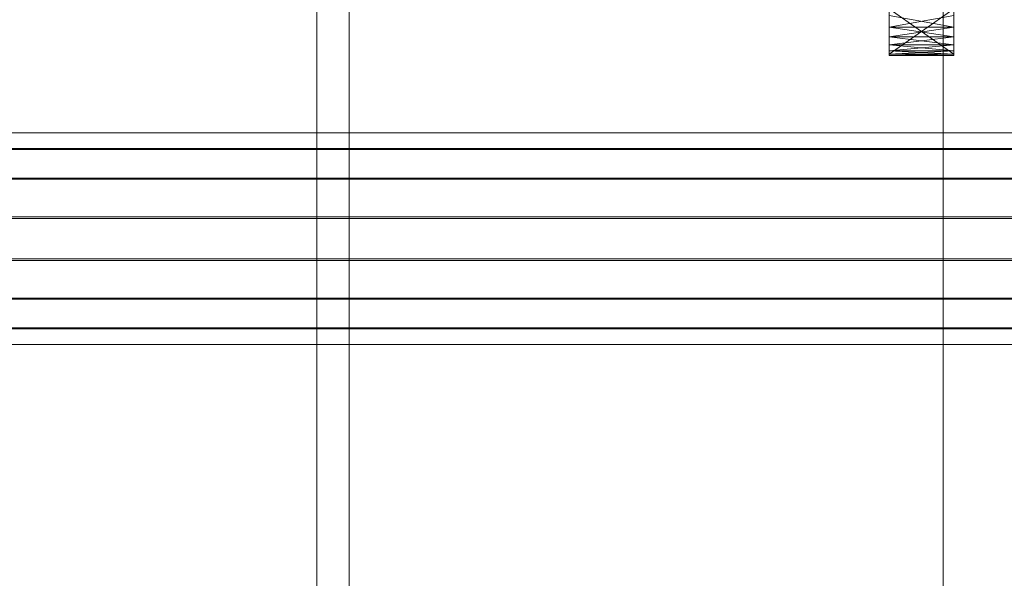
# Model space of a CAD drawing. Header units: millimetres. Extents: x -4395 to 65662, y -65530 to 6847.
# Tile 402 of 656: x 1369 to 1461, y -34217 to -34165. Entities that reach past the tile are written whole.
import ezdxf

# ---------------------------------------------------------------- set-up
doc = ezdxf.new("R2010")
doc.units = ezdxf.units.MM
for name, color, linetype, lineweight in [('COTAS_O', 1, 'Continuous', 0), ('frontal_C03', 7, 'Continuous', 0), ('frontal_secador', 7, 'Continuous', 0)]:
    doc.layers.add(name, color=color, linetype=linetype, lineweight=lineweight)
doc.dimstyles.new('R19_100', dxfattribs={"dimtxt": 250, "dimasz": 150, "dimexe": 150, "dimexo": 80, "dimgap": 100, "dimtad": 1, "dimtih": 1, "dimtoh": 1, "dimdsep": 46, "dimcen": 0.09, "dimadec": 0, "dimazin": 0, "dimtfac": 1, "dimtdec": 4, "dimtofl": 0, "dimtmove": 0, "dimatfit": 3, "dimfxl": 1, "dimtolj": 1, "dimtzin": 0, "dimarcsym": 0})

# ---------------------------------------------------------------- blocks, each defined once
blk = doc.blocks.new('DIM_R33_43')
at = {"layer": 'COTAS_O'}
for p, q in [((-1725, -33700), (-1575, -33655)), ((1725, -33700), (1575, -33655)), ((-1725, -34400), (-1725, -33700)), ((-1725, -33700), (1725, -33700)), ((-1725, -33700), (-1575, -33745)), ((1725, -33700), (1575, -33745)), ((1725, -34400), (1725, -33700))]:
    blk.add_line(p, q, dxfattribs=at)
blk.add_text('3450 O', height=250, dxfattribs=at).set_placement((0, -33600))

msp = doc.modelspace()

# ---------------------------------------------------------------- linework, layer by layer
at = {"layer": 'frontal_C03'}
for p, q in [((1455, -35237.853), (1455, -32581.274)), ((1455, -32585.202), (1455, -35241.781)), ((1455, -35724.97), (1455, -33068.391)), ((1455, -33072.319), (1455, -35728.898)), ((1516, -34175.655), (-1476, -34175.655)), ((1516, -34175.682), (-1476, -34175.682)), ((1516, -34177.124), (-1476, -34177.124)), ((1516, -34177.199), (-1476, -34177.199)), ((1516, -34179.864), (-1476, -34179.864)), ((1516, -34179.977), (-1476, -34179.977)), ((1516, -34183.458), (-1476, -34183.458)), ((-1476, -34183.592), (1516, -34183.592)), ((1516, -34187.36), (-1476, -34187.36)), ((1516, -34187.494), (-1476, -34187.494)), ((1516, -34190.975), (-1476, -34190.975)), ((1516, -34191.088), (-1476, -34191.088)), ((1516, -34193.753), (-1476, -34193.753)), ((1516, -34193.828), (-1476, -34193.828)), ((1516, -34195.27), (-1476, -34195.27)), ((1516, -34195.297), (-1476, -34195.297))]:
    msp.add_line(p, q, dxfattribs=at)
at = {"layer": 'frontal_secador'}
for p, q in [((1400, -36000), (1400, -33000)), ((1397, -35940), (1397, -33075)), ((1400, -36000), (1400, -33075)), ((1400, -34600), (1400, -33075)), ((1400, -35940), (1400, -33075)), ((1400, -34650), (1400, -33075)), ((1400, -36000), (1400, -33250)), ((1450, -34151.481), (1450, -34168.389)), ((1456, -34168.389), (1456, -34151.481)), ((1450, -34168.389), (1450, -34158.072)), ((1456, -34158.072), (1456, -34168.389)), ((1450, -34160.908), (1450, -34165.864)), ((1450, -34160.908), (1450, -34168.389)), ((1456, -34165.864), (1456, -34160.908)), ((1456, -34168.389), (1456, -34160.908)), ((1450, -34168.389), (1450, -34162.572)), ((1456, -34162.572), (1456, -34168.389)), ((1450, -34163.31), (1450, -34168.5)), ((1450, -34163.31), (1450, -34168.059)), ((1450, -34163.586), (1450, -34165.864)), ((1450, -34168.389), (1450, -34163.85)), ((1456, -34168.5), (1456, -34163.31)), ((1456, -34168.059), (1456, -34163.31)), ((1456, -34165.864), (1456, -34163.586)), ((1456, -34163.85), (1456, -34168.389)), ((1450, -34164.18), (1450, -34168.5)), ((1450, -34168.389), (1450, -34164.18)), ((1456, -34168.389), (1450, -34164.18)), ((1456, -34164.18), (1450, -34168.389)), ((1450, -34166.781), (1450, -34164.79)), ((1450, -34164.79), (1450, -34165.864)), ((1450, -34168.059), (1450, -34164.79)), ((1456, -34164.79), (1450, -34165.864)), ((1456, -34165.864), (1450, -34164.79)), ((1456, -34168.5), (1456, -34164.18)), ((1456, -34164.18), (1456, -34168.389)), ((1456, -34164.79), (1456, -34166.781)), ((1456, -34165.864), (1456, -34164.79)), ((1456, -34164.79), (1456, -34168.059)), ((1450, -34165.864), (1450, -34166.781)), ((1456, -34165.864), (1450, -34165.864)), ((1456, -34165.864), (1450, -34166.781)), ((1450, -34165.864), (1450, -34167.519)), ((1450, -34165.864), (1450, -34168.389)), ((1456, -34166.781), (1450, -34165.864)), ((1456, -34166.781), (1456, -34165.864)), ((1456, -34167.519), (1456, -34165.864)), ((1456, -34168.389), (1456, -34165.864)), ((1450, -34168.059), (1450, -34166.781)), ((1450, -34166.781), (1450, -34167.519)), ((1456, -34166.781), (1450, -34166.781)), ((1456, -34166.781), (1450, -34167.519)), ((1456, -34167.519), (1450, -34166.781)), ((1450, -34167.519), (1450, -34168.059)), ((1456, -34167.519), (1450, -34167.519)), ((1456, -34167.519), (1450, -34168.059)), ((1450, -34167.519), (1450, -34168.389)), ((1456, -34168.059), (1450, -34167.519)), ((1456, -34166.781), (1456, -34168.059)), ((1456, -34167.519), (1456, -34166.781)), ((1456, -34168.059), (1456, -34167.519)), ((1456, -34168.389), (1456, -34167.519)), ((1450, -34168.5), (1450, -34168.059)), ((1450, -34168.059), (1450, -34168.389)), ((1456, -34168.059), (1450, -34168.059)), ((1456, -34168.059), (1450, -34168.389)), ((1456, -34168.389), (1450, -34168.059)), ((1450, -34168.5), (1450, -34168.389)), ((1456, -34168.389), (1450, -34168.389)), ((1456, -34168.389), (1450, -34168.5)), ((1456, -34168.5), (1450, -34168.389)), ((1456, -34168.5), (1450, -34168.5)), ((1456, -34168.059), (1456, -34168.5)), ((1456, -34168.389), (1456, -34168.059)), ((1456, -34168.389), (1456, -34168.5))]:
    msp.add_line(p, q, dxfattribs=at)

# ---------------------------------------------------------------- dimensions: what is measured, and where the dimension line sits
at = {"layer": 'COTAS_O'}
dim = msp.add_aligned_dim(p1=(-1725, -34400), p2=(1725, -34400), distance=700, text='<> O', dimstyle='R19_100', dxfattribs=at)
dim.commit()
dim.dimension.update_dxf_attribs({"geometry": 'DIM_R33_43', "text_midpoint": (0, -33700)})

doc.saveas('drawing.dxf')
